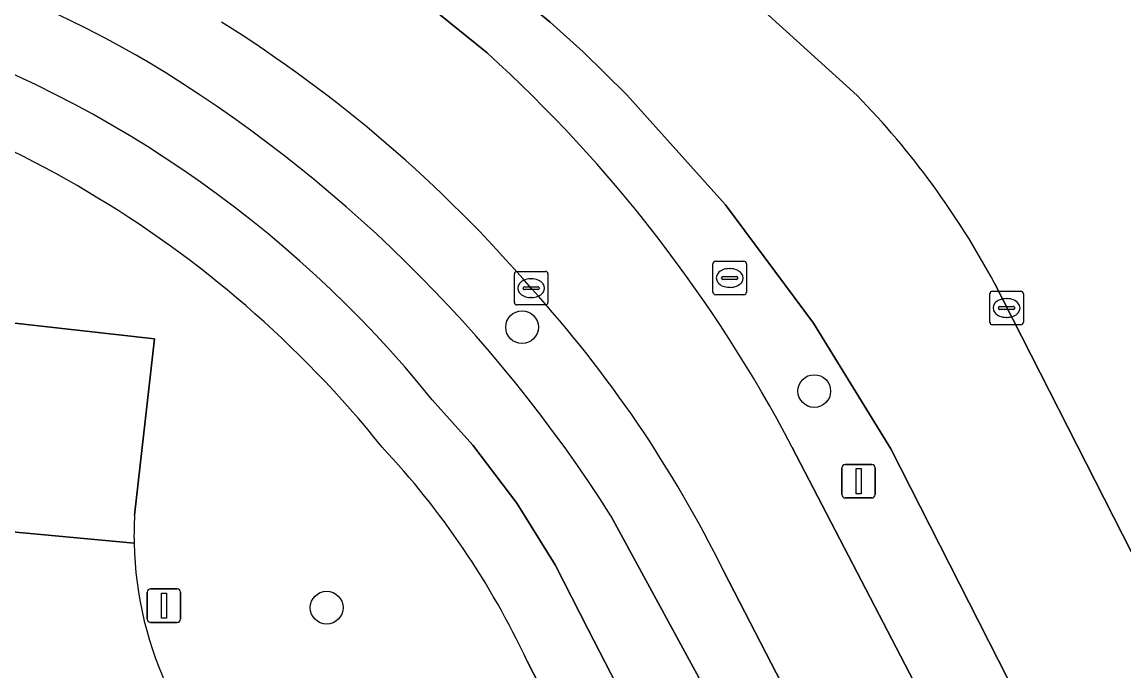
# Model space of a CAD drawing. Extents: x 158835 to 160077, y 386387 to 387778.
# Drawn here: x 159536.58 to 159569.49, y 386980.62 to 387000 of the extents above; entities that cross this region are included whole.
import ezdxf

# ---------------------------------------------------------------- set-up
doc = ezdxf.new("R2010")
doc.units = 0
for name, color, linetype in [('IMGEO_Berm_groen', 7, 'Continuous'), ('IMGEO_Boom', 7, 'Continuous'), ('IMGEO_Fietspad_gesloten', 7, 'Continuous'), ('IMGEO_Groenvoorziening', 7, 'Continuous'), ('IMGEO_Kolk', 7, 'Continuous'), ('IMGEO_Lichtmast', 7, 'Continuous'), ('IMGEO_Parkeervlak_open', 7, 'Continuous'), ('IMGEO_Rijbaan_lokaal_gesloten', 7, 'Continuous'), ('IMGEO_Rijbaan_lokaal_open', 7, 'Continuous'), ('IMGEO_Rioolput', 7, 'Continuous'), ('IMGEO_Voetpad_open', 7, 'Continuous')]:
    doc.layers.add(name, color=color, linetype=linetype)

msp = doc.modelspace()

# ---------------------------------------------------------------- linework, layer by layer
at = {"layer": 'IMGEO_Berm_groen'}
for points in [[(159565.625, 386992.203), (159574.634, 386974.512), (159581.251, 386977.77), (159581.241, 386977.841), (159581.123, 386978.348), (159581.006, 386978.716), (159580.616, 386979.582), (159570.06, 387000), (159551.287, 387036.313)], [(159528.982, 387015.461), (159532.139, 387014.834), (159536.371, 387013.636), (159542.115, 387011.52), (159547.648, 387008.9), (159549.536, 387007.698), (159554.001, 387004.445), (159557.089, 387001.873), (159558.55, 387000.498), (159561.521, 386997.809)], [(159570.424, 386971.741), (159562.522, 386987.258), (159560.215, 386991.01), (159557.582, 386994.542), (159554.644, 386997.824), (159553.335, 386999.112), (159552.354, 387000), (159548.726, 387002.975), (159544.519, 387005.62), (159540.092, 387007.879), (159535.481, 387009.734), (159531.503, 387010.965)], [(159547.361, 387001.598), (159549.331, 387000), (159550.465, 386999.08)], [(159559.572, 386987.315), (159568.276, 386970.567)], [(159554.16, 386985.253), (159557.353, 386979.387), (159563.357, 386968.059)], [(159565.079, 386969), (159562.235, 386974.492), (159557.536, 386983.592)]]:
    msp.add_lwpolyline(points, dxfattribs=at)
for centre, radius, start, end in [((159520.902, 386965.164), 38.854, 59.9739, 80.354), ((159520.86, 386965.415), 40.814, 40.7435, 57.9286), ((159521.728, 386967.428), 42.752, 27.7218, 47.7633), ((159518.505, 386962.719), 42.179, 32.2925, 58.817), ((159543.419, 386980.252), 25.217, 28.2888, 44.1248), ((159524.655, 386967.418), 36.644, 26.1924, 42.2438)]:
    msp.add_arc(centre, radius, start, end, dxfattribs=at)
at = {"layer": 'IMGEO_Boom'}
for centre in [(159551.51, 386990.889), (159560.238, 386988.981), (159545.673, 386982.513)]:
    msp.add_circle(centre, 0.489, dxfattribs=at)
at = {"layer": 'IMGEO_Fietspad_gesloten'}
for points in [[(159548.827, 386988.721), (159550.04, 386987.367), (159551.351, 386985.637), (159552.503, 386983.796), (159553.485, 386981.86), (159561.124, 386967.038), (159563.357, 386968.059), (159557.353, 386979.387)], [(159557.353, 386979.387), (159554.16, 386985.253)]]:
    msp.add_lwpolyline(points, dxfattribs=at)
for centre, radius, start, end in [((159520.902, 386965.164), 38.854, 59.9739, 80.354), ((159521.908, 386966.991), 34.595, 38.9112, 72.581), ((159518.505, 386962.719), 42.179, 32.2925, 58.817)]:
    msp.add_arc(centre, radius, start, end, dxfattribs=at)
at = {"layer": 'IMGEO_Groenvoorziening'}
for points in [[(159532.093, 386985.17), (159532.105, 386985.266), (159532.586, 386989.449), (159532.799, 386991.408), (159540.533, 386990.543), (159539.936, 386985.273)], [(159561.408, 386961.961), (159559.24, 386966.177), (159551.664, 386980.913)]]:
    msp.add_lwpolyline(points, dxfattribs=at)
for centre, radius, start, end in [((159521.906, 386966.858), 32.628, 38.8107, 79.9223), ((159529.364, 386970.466), 24.626, 25.1018, 43.1505), ((159551.535, 386984.647), 11.616, 176.9107, 181.031), ((159550.732, 386984.669), 10.813, 181.2234, 206.1218)]:
    msp.add_arc(centre, radius, start, end, dxfattribs=at)
at = {"layer": 'IMGEO_Kolk'}
for p, q in [((159551.28, 386991.627), (159551.28, 386992.479)), ((159551.355, 386992.553), (159552.207, 386992.553)), ((159551.768, 386992.333), (159551.793, 386992.333)), ((159552.281, 386992.479), (159552.281, 386991.627)), ((159551.539, 386992.047), (159551.539, 386992.059)), ((159551.977, 386992.01), (159551.579, 386992.01)), ((159551.582, 386992.096), (159551.98, 386992.096)), ((159552.023, 386992.059), (159552.023, 386992.047)), ((159565.557, 386991.961), (159566.409, 386991.961)), ((159551.791, 386991.773), (159551.766, 386991.773)), ((159565.482, 386991.035), (159565.482, 386991.887)), ((159565.97, 386991.741), (159565.995, 386991.741)), ((159566.483, 386991.887), (159566.483, 386991.035)), ((159552.207, 386991.553), (159551.355, 386991.553)), ((159565.741, 386991.455), (159565.741, 386991.467)), ((159566.179, 386991.418), (159565.781, 386991.418)), ((159565.784, 386991.504), (159566.182, 386991.504)), ((159566.225, 386991.467), (159566.225, 386991.455)), ((159566.409, 386990.961), (159565.557, 386990.961)), ((159565.993, 386991.181), (159565.968, 386991.181))]:
    msp.add_line(p, q, dxfattribs=at)
for points in [[(159551.28, 386991.627), (159551.28, 386992.479)], [(159551.355, 386992.553), (159552.207, 386992.553)], [(159552.281, 386992.479), (159552.281, 386991.627)], [(159565.557, 386991.961), (159566.409, 386991.961)], [(159565.482, 386991.035), (159565.482, 386991.887)], [(159566.483, 386991.887), (159566.483, 386991.035)], [(159552.207, 386991.553), (159551.355, 386991.553)], [(159566.409, 386990.961), (159565.557, 386990.961)]]:
    msp.add_lwpolyline(points, dxfattribs=at)
for centre, radius, start, end in [((159551.357, 386992.477), 0.0765, 91.552, 178.448), ((159551.357, 386992.477), 0.0765, 91.552, 178.448), ((159552.205, 386992.477), 0.0765, 1.552, 88.448), ((159552.205, 386992.477), 0.0765, 1.552, 88.448), ((159551.579, 386992.056), 0.0403, 85.8775, 175.7526), ((159551.576, 386992.046), 0.0366, 178.938, 274.7102), ((159551.98, 386992.053), 0.043, 264.8664, 352.4533), ((159551.984, 386992.058), 0.0386, 1.7309, 96.639), ((159565.559, 386991.885), 0.0765, 91.552, 178.448), ((159565.559, 386991.885), 0.0765, 91.552, 178.448), ((159566.407, 386991.885), 0.0765, 1.552, 88.448), ((159566.407, 386991.885), 0.0765, 1.552, 88.448), ((159551.357, 386991.629), 0.0765, 181.552, 268.448), ((159551.357, 386991.629), 0.0765, 181.552, 268.448), ((159552.205, 386991.629), 0.0765, 271.552, 358.448), ((159552.205, 386991.629), 0.0765, 271.552, 358.448), ((159565.781, 386991.464), 0.0403, 85.8775, 175.7526), ((159565.778, 386991.454), 0.0366, 178.938, 274.7102), ((159566.182, 386991.461), 0.043, 264.8664, 352.4533), ((159566.186, 386991.466), 0.0386, 1.7309, 96.639), ((159565.559, 386991.037), 0.0765, 181.552, 268.448), ((159565.559, 386991.037), 0.0765, 181.552, 268.448), ((159566.407, 386991.037), 0.0765, 271.552, 358.448), ((159566.407, 386991.037), 0.0765, 271.552, 358.448)]:
    msp.add_arc(centre, radius, start, end, dxfattribs=at)
for centre, major_axis, ratio, start_param, end_param in [((159551.767, 386992.053), (-0.387, 0.002), 0.722429, 4.712389, 7.853982), ((159551.792, 386992.053), (-0.39, 0.002), 0.717154, 1.570796, 4.712389), ((159565.969, 386991.461), (-0.387, 0.002), 0.722429, 4.712389, 7.853982), ((159565.994, 386991.461), (-0.39, 0.002), 0.717154, 1.570796, 4.712389)]:
    msp.add_ellipse(centre, major_axis=major_axis, ratio=ratio, start_param=start_param, end_param=end_param, dxfattribs=at)
at = {"layer": 'IMGEO_Lichtmast'}
for p, q in [((159561.065, 386985.889), (159561.065, 386986.689)), ((159561.065, 386986.689), (159561.065, 386985.889)), ((159561.165, 386986.789), (159561.955, 386986.789)), ((159561.955, 386986.789), (159561.165, 386986.789)), ((159562.055, 386986.689), (159562.055, 386985.889)), ((159562.055, 386985.889), (159562.055, 386986.689)), ((159561.955, 386985.789), (159561.165, 386985.789)), ((159561.165, 386985.789), (159561.955, 386985.789)), ((159540.417, 386983.073), (159541.207, 386983.073)), ((159541.207, 386983.073), (159540.417, 386983.073)), ((159540.317, 386982.173), (159540.317, 386982.973)), ((159540.317, 386982.973), (159540.317, 386982.173)), ((159541.307, 386982.973), (159541.307, 386982.173)), ((159541.307, 386982.173), (159541.307, 386982.973)), ((159541.207, 386982.073), (159540.417, 386982.073)), ((159540.417, 386982.073), (159541.207, 386982.073))]:
    msp.add_line(p, q, dxfattribs=at)
for points in [[(159561.485, 386986.664), (159561.635, 386986.664), (159561.635, 386985.914), (159561.485, 386985.914), (159561.485, 386986.664)], [(159540.737, 386982.948), (159540.887, 386982.948), (159540.887, 386982.198), (159540.737, 386982.198), (159540.737, 386982.948)]]:
    msp.add_lwpolyline(points, dxfattribs=at)
for centre, start, end in [((159561.165, 386986.689), 90, 180), ((159561.165, 386986.689), 90, 180), ((159561.955, 386986.689), 0, 90), ((159561.955, 386986.689), 360, 90), ((159561.165, 386985.889), 180, 270), ((159561.165, 386985.889), 180, 270), ((159561.955, 386985.889), 270, 0), ((159561.955, 386985.889), 270, 0), ((159540.417, 386982.973), 90, 180), ((159540.417, 386982.973), 90, 180), ((159541.207, 386982.973), 0, 90), ((159541.207, 386982.973), 360, 90), ((159540.417, 386982.173), 180, 270), ((159540.417, 386982.173), 180, 270), ((159541.207, 386982.173), 270, 0), ((159541.207, 386982.173), 270, 0)]:
    msp.add_arc(centre, 0.1, start, end, dxfattribs=at)
at = {"layer": 'IMGEO_Parkeervlak_open'}
for points in [[(159540.533, 386990.543), (159532.799, 386991.408), (159532.586, 386989.449), (159532.105, 386985.266), (159532.093, 386985.17), (159539.921, 386984.438)], [(159539.936, 386985.273), (159540.533, 386990.543)]]:
    msp.add_lwpolyline(points, dxfattribs=at)
msp.add_arc((159551.535, 386984.647), 11.616, 176.9107, 181.031, dxfattribs=at)
at = {"layer": 'IMGEO_Rijbaan_lokaal_gesloten'}
for points in [[(159561.521, 386997.809), (159558.55, 387000.498), (159557.089, 387001.873), (159554.001, 387004.445), (159549.536, 387007.698), (159547.648, 387008.9), (159542.115, 387011.52), (159536.371, 387013.636), (159532.139, 387014.834), (159528.982, 387015.461)], [(159531.503, 387010.965), (159535.481, 387009.734), (159540.092, 387007.879), (159544.519, 387005.62), (159548.726, 387002.975), (159552.354, 387000), (159553.335, 386999.112), (159554.644, 386997.824), (159557.582, 386994.542), (159560.215, 386991.01), (159562.522, 386987.258), (159570.424, 386971.741), (159574.913, 386974.004), (159574.634, 386974.512), (159565.625, 386992.203)], [(159550.465, 386999.08), (159549.331, 387000), (159547.361, 387001.598)], [(159557.536, 386983.592), (159562.235, 386974.492), (159565.079, 386969), (159568.276, 386970.567), (159559.572, 386987.315)]]:
    msp.add_lwpolyline(points, dxfattribs=at)
for centre, radius, start, end in [((159520.86, 386965.415), 40.814, 40.7435, 57.9286), ((159521.728, 386967.428), 42.752, 27.7218, 47.7633), ((159543.419, 386980.252), 25.217, 28.2888, 44.1248), ((159524.655, 386967.418), 36.644, 26.1924, 42.2438)]:
    msp.add_arc(centre, radius, start, end, dxfattribs=at)
at = {"layer": 'IMGEO_Rijbaan_lokaal_open'}
msp.add_lwpolyline([(159539.921, 386984.438), (159532.093, 386985.17)], dxfattribs=at)
msp.add_arc((159550.732, 386984.669), 10.813, 181.2234, 206.1218, dxfattribs=at)
at = {"layer": 'IMGEO_Rioolput'}
for p, q in [((159557.211, 386991.932), (159557.211, 386992.784)), ((159557.286, 386992.858), (159558.138, 386992.858)), ((159557.699, 386992.638), (159557.724, 386992.638)), ((159558.212, 386992.784), (159558.212, 386991.932)), ((159557.47, 386992.352), (159557.47, 386992.364)), ((159557.908, 386992.315), (159557.51, 386992.315)), ((159557.513, 386992.401), (159557.911, 386992.401)), ((159557.954, 386992.364), (159557.954, 386992.352)), ((159557.722, 386992.078), (159557.697, 386992.078)), ((159558.138, 386991.858), (159557.286, 386991.858))]:
    msp.add_line(p, q, dxfattribs=at)
for points in [[(159557.211, 386991.932), (159557.211, 386992.784)], [(159557.286, 386992.858), (159558.138, 386992.858)], [(159558.212, 386992.784), (159558.212, 386991.932)], [(159558.138, 386991.858), (159557.286, 386991.858)]]:
    msp.add_lwpolyline(points, dxfattribs=at)
for centre, radius, start, end in [((159557.288, 386992.782), 0.0765, 91.552, 178.448), ((159557.288, 386992.782), 0.0765, 91.552, 178.448), ((159558.136, 386992.782), 0.0765, 1.552, 88.448), ((159558.136, 386992.782), 0.0765, 1.552, 88.448), ((159557.51, 386992.361), 0.0403, 85.8775, 175.7526), ((159557.507, 386992.351), 0.0366, 178.938, 274.7102), ((159557.911, 386992.358), 0.043, 264.8664, 352.4533), ((159557.915, 386992.363), 0.0386, 1.7309, 96.639), ((159557.288, 386991.934), 0.0765, 181.552, 268.448), ((159557.288, 386991.934), 0.0765, 181.552, 268.448), ((159558.136, 386991.934), 0.0765, 271.552, 358.448), ((159558.136, 386991.934), 0.0765, 271.552, 358.448)]:
    msp.add_arc(centre, radius, start, end, dxfattribs=at)
for centre, major_axis, ratio, start_param, end_param in [((159557.698, 386992.358), (-0.387, 0.002), 0.722429, 4.712389, 7.853982), ((159557.723, 386992.358), (-0.39, 0.002), 0.717154, 1.570796, 4.712389)]:
    msp.add_ellipse(centre, major_axis=major_axis, ratio=ratio, start_param=start_param, end_param=end_param, dxfattribs=at)
at = {"layer": 'IMGEO_Voetpad_open'}
for points in [[(159553.485, 386981.86), (159552.503, 386983.796), (159551.351, 386985.637), (159550.04, 386987.367), (159548.827, 386988.721)], [(159551.664, 386980.913), (159559.24, 386966.177), (159561.124, 386967.038), (159553.485, 386981.86)]]:
    msp.add_lwpolyline(points, dxfattribs=at)
for centre, radius, start, end in [((159521.908, 386966.991), 34.595, 38.9112, 72.581), ((159521.906, 386966.858), 32.628, 38.8107, 79.9223), ((159529.364, 386970.466), 24.626, 25.1018, 43.1505)]:
    msp.add_arc(centre, radius, start, end, dxfattribs=at)

doc.saveas('drawing.dxf')
